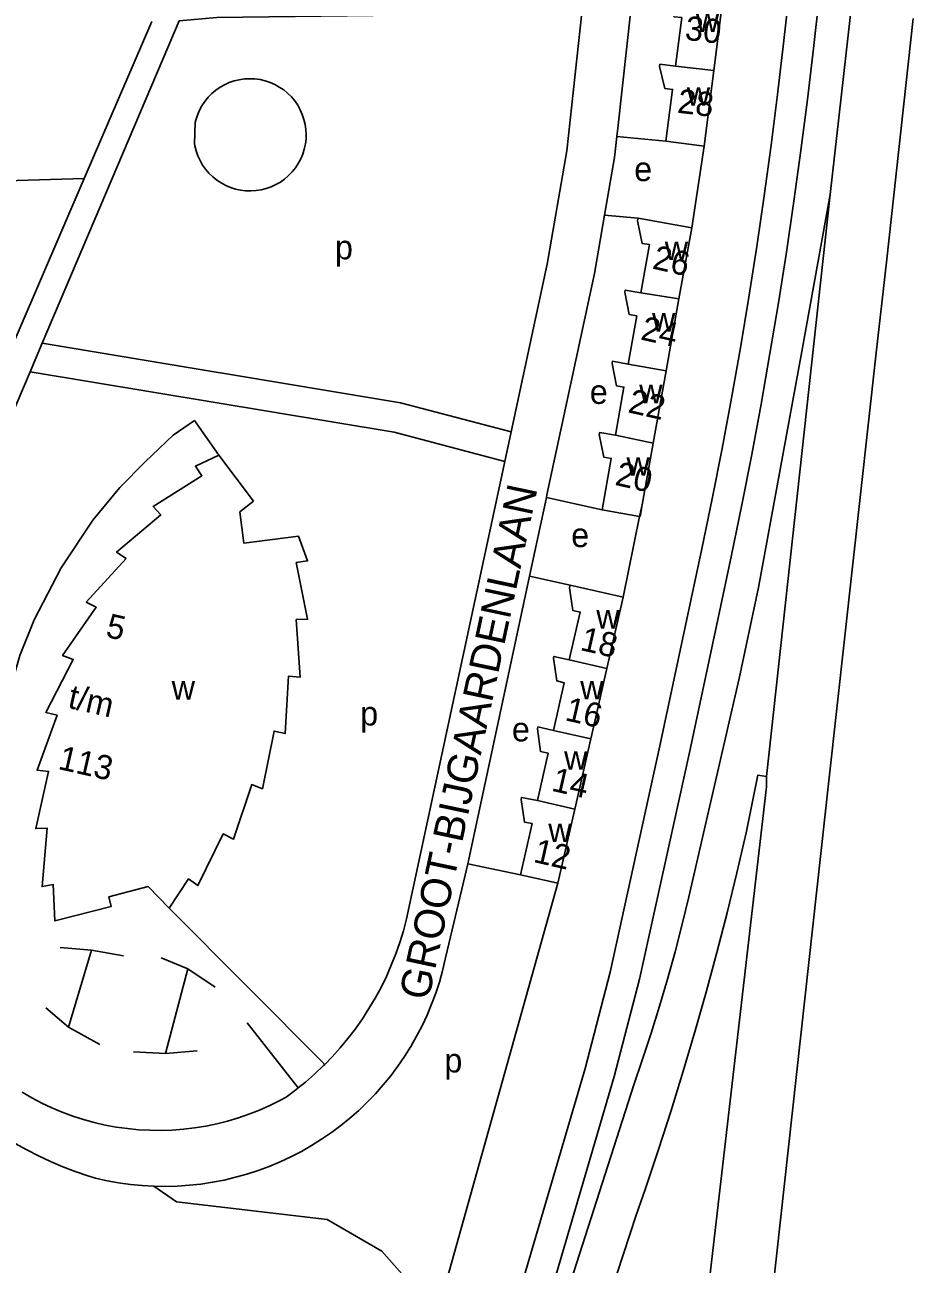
# Model space of a CAD drawing. Extents: x 159675 to 162108, y 386471 to 388472.
# Drawn here: x 161919.8 to 162067, y 387571.3 to 387776.7 of the extents above; entities that cross this region are included whole.
import ezdxf

# ---------------------------------------------------------------- set-up
doc = ezdxf.new("R2010")
doc.units = 0
for name, color, linetype in [('BLT_Basislijn', 7, 'Continuous'), ('BLT_Bebouwing', 7, 'Continuous'), ('BLT_Centroide', 7, 'Continuous'), ('BLT_Huisnummer', 7, 'Continuous'), ('BLT_Huisnummer_ tussenligend', 7, 'Continuous'), ('BLT_Huisnummer_reeks', 7, 'Continuous'), ('BLT_Onderverdeling_panden', 7, 'Continuous'), ('BLT_Straatnaam', 7, 'Continuous'), ('BLT_Vlakafsluiter', 7, 'Continuous')]:
    doc.layers.add(name, color=color, linetype=linetype)

msp = doc.modelspace()

# ---------------------------------------------------------------- linework, layer by layer
at = {"layer": 'BLT_Basislijn'}
for p, q in [((162065.09, 387852.96), (162053.22, 387748.61)), ((161929.62, 387751.26), (161940.82, 387777.29)), ((161945.37, 387777.4), (161938.96, 387762.32)), ((162067, 387777.8), (162062.55, 387737.37)), ((161938.96, 387762.32), (161922.65, 387723.95)), ((162018.04, 387759.58), (162017.89, 387758.2)), ((162026.03, 387757.43), (162017.89, 387758.2)), ((162032.38, 387756.64), (162030.29, 387743.09)), ((161902.43, 387688.12), (161929.62, 387751.26)), ((162053.22, 387748.61), (162048.56, 387722.55)), ((162016.13, 387746.77), (162015.86, 387745.19)), ((162021.42, 387744.68), (162015.86, 387745.19)), ((162062.55, 387737.37), (162060.85, 387722.34)), ((161922.65, 387723.95), (161920.64, 387719.22)), ((162060.85, 387722.34), (162053.01, 387651.43)), ((161887.32, 387640.94), (161920.64, 387719.22)), ((162000.35, 387709.24), (161999.3, 387704.34)), ((161999.3, 387704.34), (161983.03, 387628.53)), ((162006.3, 387698.81), (162006.21, 387698.4)), ((162006.21, 387698.4), (162003.4, 387685.32)), ((162015.45, 387696.35), (162006.21, 387698.4)), ((162022.08, 387697.18), (162021.65, 387695.22)), ((162021.65, 387695.22), (162018.94, 387681.86)), ((162003.4, 387685.32), (162003.02, 387683.54)), ((162010.15, 387683.87), (162003.4, 387685.32)), ((162003.02, 387683.54), (161993.17, 387637.64)), ((162038.18, 387668.39), (162029.79, 387632.2)), ((162053.01, 387651.43), (162040.38, 387536.8)), ((161993.17, 387637.64), (161992.77, 387635.78)), ((162001.9, 387635.85), (161993.17, 387637.64)), ((161992.77, 387635.78), (161989.51, 387622.05)), ((162008.12, 387634.43), (161989.35, 387567.53)), ((161943.69, 387630.3), (161969.47, 387604.41)), ((161925.65, 387623.8), (161930.8, 387623.33)), ((161927.02, 387610.56), (161930.8, 387623.33)), ((161930.8, 387623.33), (161936.12, 387622.4)), ((161942.37, 387622.08), (161946.77, 387620.24)), ((161943.1, 387606.2), (161946.77, 387620.24)), ((161946.77, 387620.24), (161951.34, 387617.23)), ((161956.62, 387611.29), (161965.09, 387600.51)), ((161937.79, 387606.5), (161943.1, 387606.2)), ((161943.1, 387606.2), (161948.31, 387606.67)), ((162021.1, 387579.41), (162010.08, 387545.85))]:
    msp.add_line(p, q, dxfattribs=at)
for points in [[(162023.34, 387806.75), (162020.23, 387779.67), (162018.04, 387759.58)], [(162030.2, 387681.56), (162031.99, 387689.86), (162033.7, 387698.17), (162035.33, 387706.5), (162036.88, 387714.85), (162038.35, 387723.21), (162039.74, 387731.58), (162041.06, 387739.96), (162042.29, 387748.36), (162043.45, 387756.77), (162044.53, 387765.19), (162045.52, 387773.62), (162046.44, 387782.05), (162047.24, 387790.06)], [(162035.09, 387680.49), (162036.88, 387688.81), (162038.59, 387697.14), (162040.23, 387705.5), (162041.78, 387713.86), (162043.26, 387722.25), (162044.66, 387730.64), (162045.98, 387739.05), (162047.22, 387747.47), (162048.38, 387755.9), (162049.46, 387764.34), (162050.46, 387772.8), (162051.39, 387781.26), (162052.22, 387789.57)], [(162000.35, 387709.24), (162006.32, 387737.05), (162009.58, 387755.82), (162012.08, 387778.69), (161951.58, 387777.92), (161945.37, 387777.4)], [(161966.39, 387758.49), (161966.35, 387759.36), (161966.23, 387760.21), (161966.03, 387761.05), (161965.76, 387761.87), (161965.41, 387762.66), (161964.99, 387763.41), (161964.5, 387764.12), (161963.94, 387764.78), (161963.33, 387765.39), (161962.67, 387765.94), (161961.95, 387766.42), (161961.2, 387766.84), (161960.41, 387767.19), (161959.59, 387767.46), (161958.75, 387767.65), (161957.89, 387767.77), (161957.03, 387767.8), (161956.17, 387767.76), (161955.32, 387767.63), (161954.48, 387767.43), (161953.66, 387767.15), (161952.88, 387766.8), (161952.12, 387766.37), (161951.42, 387765.88), (161950.76, 387765.32), (161950.15, 387764.71), (161949.61, 387764.04), (161949.13, 387763.32), (161948.71, 387762.56), (161948.37, 387761.77), (161948.11, 387760.95), (161948.01, 387760.53)], [(161948.01, 387760.53), (161947.9, 387757.05), (161947.96, 387756.68), (161948.16, 387755.84), (161948.45, 387755.03), (161948.81, 387754.24), (161949.23, 387753.49), (161949.73, 387752.79), (161950.29, 387752.13), (161950.91, 387751.53), (161951.58, 387750.99), (161952.3, 387750.51), (161953.06, 387750.1), (161953.85, 387749.77), (161954.68, 387749.5), (161955.52, 387749.32), (161956.37, 387749.21), (161957.24, 387749.19), (161958.1, 387749.24), (161958.95, 387749.38), (161959.79, 387749.59), (161960.6, 387749.88), (161961.38, 387750.24), (161962.13, 387750.67), (161962.83, 387751.17), (161963.48, 387751.74), (161964.08, 387752.36), (161964.62, 387753.03), (161965.09, 387753.75), (161965.5, 387754.52), (161965.83, 387755.31), (161966.09, 387756.14), (161966.27, 387756.98), (161966.37, 387757.84), (161966.39, 387758.49)], [(162017.89, 387758.2), (162017.51, 387754.71), (162016.13, 387746.77)], [(161901.69, 387751.62), (161916.62, 387750.86), (161929.62, 387751.26)], [(162015.86, 387745.19), (162014.18, 387735.53), (162006.3, 387698.81)], [(162000.35, 387709.24), (161982.03, 387714.08), (161922.65, 387723.95)], [(162048.56, 387722.55), (162041.36, 387683.44), (162038.18, 387668.39)], [(161999.3, 387704.34), (161980.97, 387709.19), (161920.64, 387719.22)], [(161951.94, 387705.38), (161947.89, 387711.16), (161944.34, 387708.7), (161939.69, 387704.28), (161935.49, 387700.02), (161931.07, 387694.6), (161925.79, 387686.69), (161921.34, 387678.1), (161918.95, 387672.17), (161916.9, 387665), (161915.53, 387658.61), (161915, 387651.88), (161914.97, 387647.06), (161915.2, 387640.91), (161917.63, 387625.59), (161902.87, 387622.06)], [(162001.87, 387567.06), (162012.64, 387603.74), (162016.75, 387619.7), (162025.03, 387657.23), (162030.2, 387681.56)], [(162005.28, 387560.93), (162017.45, 387602.39), (162021.62, 387618.54), (162029.91, 387656.13), (162035.09, 387680.49)], [(162042.71, 387652.13), (162042.71, 387650.43), (162030.64, 387546.34)], [(162039.32, 387642.8), (162041.23, 387652.34), (162042.71, 387652.13)], [(162039.32, 387642.8), (162037.78, 387636.17), (162036.15, 387629.55), (162034.46, 387622.96), (162032.68, 387616.38), (162030.82, 387609.83), (162028.89, 387603.3), (162026.88, 387596.79), (162024.8, 387590.31), (162022.64, 387583.85), (162021.1, 387579.41)], [(162029.79, 387632.2), (162028.7, 387627.63), (162027.53, 387623.09), (162026.29, 387618.56), (162024.97, 387614.06), (162023.58, 387609.58), (162022.1, 387605.12), (162020.68, 387601.03)], [(161969.47, 387604.41), (161970.68, 387605.64), (161972.03, 387607.14), (161973.32, 387608.7), (161974.55, 387610.3), (161975.71, 387611.95), (161976.81, 387613.65), (161977.84, 387615.39), (161978.8, 387617.17), (161979.69, 387618.98), (161980.51, 387620.83), (161981.25, 387622.71), (161981.92, 387624.61), (161982.51, 387626.55), (161983.03, 387628.53)], [(161941.15, 387584.2), (161943.11, 387584.18), (161945.06, 387584.23), (161947.01, 387584.36), (161948.96, 387584.58), (161950.89, 387584.87), (161952.81, 387585.24), (161954.71, 387585.69), (161956.59, 387586.22), (161958.45, 387586.82), (161960.29, 387587.5), (161962.09, 387588.26), (161963.86, 387589.08), (161965.6, 387589.98), (161967.3, 387590.95), (161968.95, 387591.99), (161970.57, 387593.1), (161972.13, 387594.26), (161973.65, 387595.5), (161975.12, 387596.79), (161976.53, 387598.14), (161977.88, 387599.55), (161979.18, 387601.02), (161980.41, 387602.53), (161981.58, 387604.1), (161982.69, 387605.71), (161983.73, 387607.36), (161984.7, 387609.06), (161985.61, 387610.79), (161986.43, 387612.56), (161987.19, 387614.37), (161987.87, 387616.2), (161988.48, 387618.06), (161989.01, 387619.94), (161989.46, 387621.84), (161989.51, 387622.05)], [(161923.23, 387613.77), (161927.02, 387610.56)], [(161927.02, 387610.56), (161932.22, 387607.73)], [(161965.09, 387600.51), (161966.28, 387601.47), (161967.8, 387602.8), (161969.27, 387604.2), (161969.47, 387604.41)], [(161963.09, 387599), (161964.71, 387600.2), (161965.09, 387600.51)], [(162020.68, 387601.03), (162000.33, 387537.5), (161997.15, 387524.35), (161995.46, 387513.54), (161994.19, 387499.97)], [(161907.56, 387599.17), (161909.21, 387597.71), (161910.9, 387596.3), (161912.65, 387594.96), (161914.44, 387593.68), (161916.27, 387592.46), (161918.15, 387591.31), (161920.08, 387590.24), (161922.03, 387589.23), (161924.03, 387588.29), (161926.05, 387587.43), (161928.11, 387586.64), (161930.19, 387585.93), (161931.49, 387585.53)], [(161919.33, 387599.81), (161920.93, 387598.87), (161922.58, 387598), (161924.26, 387597.21), (161925.98, 387596.49), (161927.72, 387595.84), (161929.49, 387595.27), (161931.29, 387594.78), (161933.1, 387594.36), (161934.93, 387594.02), (161936.77, 387593.76), (161938.63, 387593.58), (161940.49, 387593.48), (161942.35, 387593.46), (161944.21, 387593.52), (161946.06, 387593.66), (161947.91, 387593.88), (161949.75, 387594.17), (161951.57, 387594.55), (161953.37, 387595.01), (161955.16, 387595.54), (161956.92, 387596.14), (161958.65, 387596.83), (161960.35, 387597.58), (161962.01, 387598.41), (161963.09, 387599)], [(161931.49, 387585.53), (161933.4, 387585.11), (161935.32, 387584.76), (161937.26, 387584.5), (161939.2, 387584.31), (161941.15, 387584.2)], [(161983.94, 387567.74), (161978.95, 387573.47), (161969.9, 387578.69), (161944.93, 387581.6), (161941.15, 387584.2)]]:
    msp.add_lwpolyline(points, dxfattribs=at)
at = {"layer": 'BLT_Bebouwing'}
for p, q in [((162035.47, 387781.02), (162033.96, 387769.13)), ((162033.96, 387769.13), (162032.38, 387756.64)), ((162032.38, 387756.64), (162026.03, 387757.43)), ((162021.42, 387744.68), (162030.29, 387743.09)), ((162030.29, 387743.09), (162028.18, 387731.3)), ((162028.18, 387731.3), (162026.04, 387719.35)), ((162026.04, 387719.35), (162023.9, 387707.37)), ((162023.9, 387707.37), (162022.08, 387697.18)), ((161951.94, 387705.38), (161957.68, 387697.76)), ((161957.68, 387697.76), (161955.38, 387696.02)), ((162022.08, 387697.18), (162021.73, 387695.21)), ((162021.65, 387695.22), (162015.45, 387696.35)), ((162021.73, 387695.21), (162021.65, 387695.22)), ((162010.15, 387683.87), (162018.94, 387681.86)), ((162018.94, 387681.86), (162016.24, 387670.05)), ((162016.24, 387670.05), (162013.58, 387658.36)), ((162013.58, 387658.36), (162010.92, 387646.73)), ((162010.92, 387646.73), (162008.12, 387634.43)), ((162008.12, 387634.43), (162001.9, 387635.85))]:
    msp.add_line(p, q, dxfattribs=at)
for points in [[(162027.61, 387769.88), (162028.64, 387777.93), (162027.37, 387778.06), (162026.46, 387781.74), (162026.5, 387782.11), (162029.12, 387781.77)], [(162026.03, 387757.43), (162027.12, 387766.02), (162025.85, 387766.17), (162024.96, 387769.84), (162025.01, 387770.2), (162027.61, 387769.88)], [(162021.88, 387732.3), (162023.29, 387740.29), (162022.06, 387740.49), (162021.33, 387744.22), (162021.42, 387744.68)], [(162019.76, 387720.5), (162021.17, 387728.47), (162019.94, 387728.7), (162019.22, 387732.42), (162019.27, 387732.76), (162021.88, 387732.3)], [(162017.64, 387708.69), (162019.06, 387716.67), (162017.82, 387716.89), (162017.1, 387720.61), (162017.16, 387720.96), (162019.76, 387720.5)], [(162015.45, 387696.35), (162016.95, 387704.85), (162015.71, 387705.08), (162014.98, 387708.8), (162015.06, 387709.15), (162017.64, 387708.69)], [(161933.7, 387632.17), (161934.09, 387630.59), (161924.76, 387628.18), (161924.47, 387634.21), (161922.63, 387633.87), (161923.45, 387643.58), (161921.57, 387643.49), (161923.7, 387652.96), (161921.81, 387653.16), (161925.13, 387662.31), (161923.27, 387662.73), (161927.81, 387671.55), (161926.04, 387672.19), (161931.62, 387680.18), (161929.94, 387681.05), (161936.54, 387688.24), (161934.97, 387689.33), (161942.3, 387695.48), (161941.03, 387696.86), (161949.12, 387701.99), (161948.03, 387703.56), (161951.94, 387705.38)], [(161943.69, 387630.3), (161946.91, 387635.16), (161948.46, 387634.05), (161952.66, 387642.62), (161954.33, 387641.74), (161957.39, 387650.79), (161959.17, 387650.11), (161961.09, 387659.66), (161962.9, 387659.23), (161963.49, 387668.78), (161965.39, 387668.58), (161964.74, 387678.14), (161966.63, 387678.19), (161964.75, 387687.58), (161966.62, 387687.86), (161965.12, 387691.97), (161956.06, 387690.83), (161955.38, 387696.02)], [(162010.01, 387671.47), (162011.82, 387679.39), (162010.59, 387679.67), (162010.05, 387683.42), (162010.15, 387683.87)], [(162007.37, 387659.77), (162009.14, 387667.67), (162007.93, 387667.97), (162007.39, 387671.72), (162007.45, 387672.04), (162010.01, 387671.47)], [(162004.71, 387648.15), (162006.48, 387656), (162005.25, 387656.26), (162004.71, 387660.01), (162004.79, 387660.36), (162007.37, 387659.77)], [(162001.9, 387635.85), (162003.83, 387644.31), (162002.58, 387644.57), (162002.04, 387648.32), (162002.11, 387648.65), (162004.71, 387648.15)], [(161933.7, 387632.17), (161940.19, 387633.87), (161943.69, 387630.3)]]:
    msp.add_lwpolyline(points, dxfattribs=at)
at = {"layer": 'BLT_Onderverdeling_panden'}
for p, q in [((162033.96, 387769.13), (162027.61, 387769.88)), ((162028.18, 387731.3), (162021.88, 387732.3)), ((162026.04, 387719.35), (162019.76, 387720.5)), ((162023.9, 387707.37), (162017.64, 387708.69)), ((162016.24, 387670.05), (162010.01, 387671.47)), ((162013.58, 387658.36), (162007.37, 387659.77)), ((162010.92, 387646.73), (162004.71, 387648.15))]:
    msp.add_line(p, q, dxfattribs=at)
at = {"layer": 'BLT_Vlakafsluiter'}
msp.add_line((162053.22, 387748.61), (162042.71, 387652.13), dxfattribs=at)

# ---------------------------------------------------------------- texts
at = {"layer": 'BLT_Centroide'}
for s, p in [('w', (162030.98, 387775.52)), ('w', (162029.48, 387763.3)), ('e', (162020.76, 387750.82)), ('p', (161971.17, 387737.86)), ('w', (162025.83, 387737.72)), ('w', (162023.72, 387725.89)), ('e', (162013.4, 387713.89)), ('w', (162021.59, 387714)), ('w', (162019.48, 387701.97)), ('e', (162010.32, 387690.15)), ('w', (162014.47, 387676.66)), ('w', (161944.11, 387664.86)), ('w', (162011.81, 387664.91)), ('p', (161975.35, 387660.58)), ('e', (162000.5, 387657.95)), ('w', (162009.14, 387653.25)), ('w', (162006.52, 387641.25)), ('p', (161989.3, 387603.07))]:
    msp.add_text(s, height=4, dxfattribs=at).set_placement(p)
at = {"layer": 'BLT_Huisnummer'}
for s, rotation, p in [('28', 353.2663, (162027.78, 387762.17)), ('26', 347.2599, (162023.61, 387736.35)), ('20', 347.2599, (162017.42, 387700.49)), ('18', 347.1688, (162011.65, 387673.11)), ('12', 347.1688, (162003.89, 387637.98))]:
    msp.add_text(s, height=4, rotation=rotation, dxfattribs=at).set_placement(p)
at = {"layer": 'BLT_Huisnummer_ tussenligend'}
for s, rotation, p in [('30', 353.2663, (162029.04, 387774.27)), ('24', 347.2599, (162021.66, 387724.59)), ('22', 347.2599, (162019.58, 387712.52)), ('16', 347.1688, (162009.13, 387661.48)), ('14', 347.1688, (162006.9, 387649.79))]:
    msp.add_text(s, height=4, rotation=rotation, dxfattribs=at).set_placement(p)
at = {"layer": 'BLT_Huisnummer_reeks'}
for s, p in [('5', (161933.01, 387675.3)), ('t/m', (161926.74, 387663.54)), ('113', (161925.13, 387653.4))]:
    msp.add_text(s, height=4, rotation=347.1688, dxfattribs=at).set_placement(p)
at = {"layer": 'BLT_Straatnaam'}
msp.add_text('GROOT-BIJGAARDENLAAN', height=5, rotation=77.9872, dxfattribs=at).set_placement((161986.67, 387614.85))

doc.saveas('drawing.dxf')
